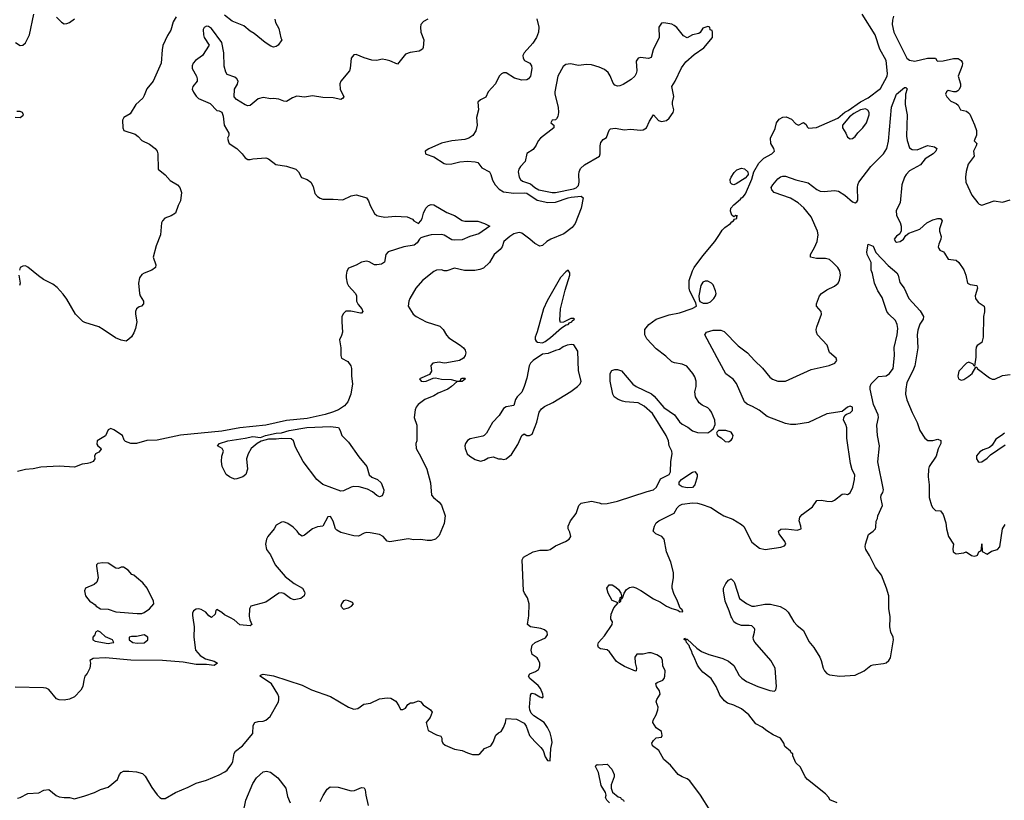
# Model space of a CAD drawing. Header units: inches. Extents: x 1384664 to 1536621, y 460766 to 646467.
# Tile 279 of 488: x 1464586 to 1472203, y 548589 to 554627. Entities that reach past the tile are written whole.
import ezdxf

# ---------------------------------------------------------------- set-up
doc = ezdxf.new("R2010")
doc.units = ezdxf.units.IN
doc.header["$MEASUREMENT"] = 0
for name, color, linetype in [('B4564', 7, 'Continuous'), ('B4565', 7, 'Continuous'), ('B4574', 7, 'Continuous'), ('B4575', 7, 'Continuous')]:
    doc.layers.add(name, color=color, linetype=linetype)

msp = doc.modelspace()

# ---------------------------------------------------------------- linework, layer by layer
at = {"layer": 'B4564', "color": 5}
for points, elevation in [([(1465925.2, 550000), (1465936.6, 549930), (1465931.8, 549850), (1465946.7, 549750), (1465982.9, 549710), (1466022.2, 549682.2), (1466090, 549664.4), (1466115.2, 549650), (1466090, 549630.6), (1466030, 549639.2), (1465950, 549640.8), (1465850, 549657.4), (1465690, 549671), (1465446.5, 549673.5), (1465250, 549690.7), (1465154.8, 549685.2), (1465128.7, 549670), (1465133.7, 549650), (1465128.2, 549610), (1465108.8, 549571.2), (1465090, 549549), (1465080.9, 549519.1), (1465074.7, 549470), (1465059, 549441), (1465008.5, 549390), (1464970, 549372.5), (1464930, 549363.1), (1464890, 549365.6), (1464870, 549374.7), (1464810, 549446.6), (1464790, 549456.9), (1464770, 549459.7), (1464550, 549463.6)], 760), ([(1464570, 548606.8), (1464590, 548610.7), (1464650, 548642), (1464734.2, 548645.8), (1464773.6, 548666.4), (1464810, 548673.4), (1464867, 548627), (1464890, 548617.1), (1464930, 548610.4), (1464970.5, 548610.5), (1465010, 548601), (1465090, 548623.1), (1465163.7, 548650), (1465210, 548672.6), (1465270, 548691.4), (1465341.3, 548750), (1465358.4, 548790), (1465370, 548804.9), (1465390, 548813.4), (1465430, 548814.9), (1465490, 548810.5), (1465536.7, 548796.7), (1465556.3, 548776.3), (1465608.1, 548688.1), (1465650, 548631.6), (1465670, 548611.5), (1465684, 548604), (1465710, 548602.4), (1465790, 548650.3), (1465890, 548691.7), (1465950, 548722.3), (1466030, 548745.7), (1466130, 548786), (1466171.9, 548808.1), (1466190, 548823.2), (1466226.8, 548870), (1466235.5, 548890), (1466244, 548950), (1466255.1, 548970), (1466310.6, 549009.4), (1466390, 549104.9), (1466392.7, 549167.3), (1466406, 549190), (1466430, 549199.5), (1466470, 549202), (1466490, 549208.4), (1466523.6, 549236.4), (1466587.3, 549350), (1466591.8, 549370), (1466589.6, 549390), (1466582.9, 549410), (1466535.1, 549490), (1466446, 549550), (1466450, 549556.4), (1466470, 549564.6), (1466550, 549551), (1466770, 549479), (1466842.4, 549442.4), (1466991.6, 549391.6), (1467130, 549310.6), (1467170, 549294), (1467201.2, 549298.8), (1467247.3, 549332.7), (1467298.6, 549341.4), (1467370, 549374.8), (1467430, 549381), (1467458, 549378), (1467494.8, 549354.8), (1467519.8, 549319.8), (1467532.7, 549292.7), (1467550, 549292), (1467570, 549302), (1467588.7, 549331.3), (1467610, 549342), (1467630, 549342), (1467670, 549358), (1467690, 549352), (1467706.8, 549326.8), (1467764.7, 549290), (1467778, 549270), (1467762, 549230), (1467731.3, 549190), (1467746, 549130), (1467810, 549096), (1467844.7, 549084.7), (1467850.9, 549070.9), (1467850.6, 549050), (1467860.5, 549030), (1467876.9, 549016.9), (1467950, 548984), (1468010, 548975.3), (1468050, 548956), (1468090, 548944.4), (1468135.9, 548944.1), (1468148.7, 548950), (1468182, 548990), (1468230, 549010.8), (1468250, 549038), (1468270, 549092), (1468289.1, 549110.9), (1468310, 549122), (1468330, 549151.3), (1468345.2, 549190), (1468350, 549222), (1468430, 549216), (1468490, 549184.7), (1468503, 549163), (1468530.3, 549090), (1468570, 549043.8), (1468618.7, 548998.7), (1468635.2, 548975.2), (1468650, 548926), (1468670, 548898), (1468690, 548894), (1468695.1, 548990), (1468704.8, 549035.2), (1468701, 549070), (1468689.8, 549110), (1468670, 549151.1), (1468642.2, 549190), (1468563, 549243), (1468543.3, 549263.3), (1468532, 549290), (1468529.4, 549309.4), (1468538.9, 549401.1), (1468544.4, 549415.6), (1468550, 549418), (1468570, 549412.8), (1468608.7, 549388.7), (1468630, 549381.3), (1468635.6, 549390), (1468633, 549410), (1468614.2, 549454.2), (1468597.6, 549477.6), (1468532.3, 549530), (1468521.2, 549550), (1468532.5, 549567.5), (1468575.3, 549584.7), (1468598.4, 549601.6), (1468605.2, 549610), (1468609.3, 549630), (1468609.3, 549650), (1468598.3, 549678.3), (1468589.2, 549690), (1468550, 549718), (1468544, 549750), (1468549.9, 549790.1), (1468573.6, 549810), (1468654.1, 549845.9), (1468669.9, 549870), (1468666.6, 549890), (1468647.1, 549907.1), (1468616.7, 549916.7), (1468537, 549930), (1468513.6, 549950), (1468522.6, 550000)], 760), ([(1466362.8, 550000), (1466365.4, 549985.4), (1466382, 549950), (1466370, 549938), (1466290, 549945.2), (1466245.6, 549985.6), (1466217.3, 550000)], 760), ([(1469926.6, 548510), (1469852.6, 548630), (1469770, 548738.7), (1469750, 548755.1), (1469710, 548771.8), (1469680.9, 548790), (1469621.2, 548861.2), (1469570, 548905.2), (1469530, 548974.5), (1469481.2, 549010), (1469477.2, 549030), (1469490, 549050.8), (1469510, 549072), (1469550, 549078), (1469556, 549090), (1469550, 549122), (1469510, 549149), (1469483.7, 549190), (1469486, 549210), (1469509.4, 549250), (1469522.7, 549290), (1469525.2, 549310), (1469509.2, 549350), (1469515.6, 549370), (1469540.3, 549410), (1469536.9, 549436.9), (1469513.6, 549470), (1469507.8, 549492.2), (1469518.6, 549501.4), (1469562.5, 549517.5), (1469572.7, 549530), (1469578, 549550), (1469578.4, 549590), (1469560.9, 549630), (1469559.5, 549670), (1469551.6, 549690), (1469515, 549715), (1469470, 549729.6), (1469450.5, 549729.5), (1469410, 549719.6), (1469360.7, 549719.3), (1469344.5, 549695.5), (1469346.9, 549653.1), (1469357.6, 549610), (1469354.8, 549590), (1469350, 549588.2), (1469264.3, 549624.3), (1469226.2, 549646.2), (1469203.8, 549663.8), (1469150, 549737.4), (1469130, 549753.6), (1469080.1, 549760.1), (1469062.7, 549770), (1469059.5, 549790), (1469064.5, 549810), (1469110, 549862), (1469169.3, 549950), (1469171.2, 549970), (1469159.3, 549990), (1469160.1, 550000)], 740), ([(1470000, 549410.2), (1469972.9, 549470), (1469936.5, 549530), (1469870, 549580.4), (1469845.3, 549610), (1469830, 549635.1), (1469802.5, 549702.5), (1469790, 549718.4), (1469784.1, 549744.1), (1469770, 549767.6), (1469765.4, 549785.4), (1469745.1, 549810), (1469742.7, 549822.7), (1469727, 549833), (1469730, 549842), (1469734.8, 549834.8), (1469750, 549834.4), (1469824.6, 549764.6), (1469859.9, 549739.9), (1469916.3, 549716.3), (1470000, 549693.4)], 720), ([(1469149, 548569), (1469128, 548590), (1469118, 548610), (1469122, 548630), (1469119, 548650), (1469083.3, 548703.3), (1469064.8, 548804.8), (1469040.7, 548850), (1469042, 548858), (1469052.7, 548867.3), (1469064.4, 548864.4), (1469130, 548868), (1469166.7, 548830), (1469186.3, 548790), (1469186.3, 548770), (1469162.2, 548710), (1469161.8, 548681.8), (1469173.3, 548653.3), (1469216.1, 548616.1), (1469234, 548610), (1469240.4, 548600.4), (1469258, 548590), (1469261, 548581)], 740), ([(1466314, 548490), (1466336.4, 548590), (1466390, 548719.1), (1466417.6, 548762.4), (1466470, 548808.2), (1466494.4, 548814.4), (1466527, 548807), (1466583.9, 548763.9), (1466643.9, 548683.9), (1466658.6, 548618.6), (1466679.3, 548570)], 740), ([(1466910, 548578.8), (1466933.1, 548626.9), (1466964.4, 548675.6), (1466986.7, 548693.3), (1467050, 548690.2), (1467150, 548662.8), (1467175, 548665), (1467230, 548687.7), (1467250, 548686), (1467259.1, 548670), (1467263, 548630), (1467282.8, 548550)], 740)]:
    msp.add_lwpolyline(points, dxfattribs=dict(at, elevation=elevation))
at = {"layer": 'B4564', "color": 5, "elevation": 760}
for points in [[(1465190, 549899), (1465171, 549889), (1465166.8, 549870), (1465150.7, 549850), (1465150.6, 549830), (1465170, 549820.9), (1465270, 549803.2), (1465310, 549809.2), (1465313.2, 549810), (1465304, 549830), (1465250, 549852.3), (1465210, 549889)], [(1465550, 549868), (1465490, 549855.3), (1465450, 549855.3), (1465434, 549850), (1465434, 549830), (1465462, 549810), (1465495.5, 549804.5), (1465550, 549806), (1465578, 549830), (1465578, 549850)]]:
    msp.add_lwpolyline(points, close=True, dxfattribs=at)
at = {"layer": 'B4565', "color": 5}
for points, elevation in [([(1464553, 554450), (1464590, 554427), (1464610, 554428.4), (1464630, 554448), (1464662, 554510), (1464694, 554670)], 720), ([(1465796, 554650), (1465774, 554610), (1465754.6, 554545.4), (1465730, 554505.2), (1465693.8, 554426.2), (1465687.2, 554392.8), (1465679.8, 554290), (1465617.8, 554150), (1465568.4, 554091.6), (1465550, 554039.5), (1465539, 554021), (1465484.2, 553970), (1465440.3, 553899.7), (1465391, 553870), (1465381, 553850), (1465384.7, 553790), (1465391, 553770), (1465480.3, 553740.3), (1465503.4, 553723.3), (1465530, 553691.7), (1465590, 553663.7), (1465634.9, 553630), (1465648.5, 553610), (1465654.9, 553590), (1465657.3, 553470), (1465710, 553427.3), (1465750, 553382), (1465806, 553350), (1465824.7, 553330), (1465838, 553290), (1465830, 553226), (1465811.3, 553190), (1465791, 553130), (1465757.3, 553110), (1465708.2, 553091.8), (1465689.5, 553070.5), (1465684.1, 553055.9), (1465676.1, 552963.9), (1465642.5, 552877.5), (1465617.8, 552790), (1465638.5, 552730), (1465635.3, 552710), (1465607.4, 552690), (1465550, 552667.5), (1465530, 552655), (1465512.5, 552630), (1465505.6, 552590), (1465512.1, 552510), (1465517.2, 552490), (1465543.6, 552450), (1465543.6, 552430), (1465528.6, 552411.4), (1465510, 552405), (1465488.6, 552390), (1465482.6, 552370), (1465482.7, 552350), (1465491.4, 552290), (1465480.7, 552239.3), (1465470, 552206), (1465450, 552175.1), (1465430, 552154.5), (1465410, 552140.9), (1465370, 552149), (1465326.8, 552166.8), (1465231.8, 552231.8), (1465197, 552250), (1465090, 552283.5), (1465073.2, 552293.2), (1465018.4, 552350), (1464950, 552465.2), (1464922.7, 552502.7), (1464874.9, 552554.9), (1464842, 552582), (1464770, 552618.4), (1464730, 552645.1), (1464650, 552711.8), (1464630, 552722), (1464610, 552720.9), (1464590, 552709), (1464583.1, 552690)], 720), ([(1464870, 554646), (1464910, 554606.9), (1464930, 554595.6), (1464950, 554597.1), (1464970, 554605.1), (1465010, 554634)], 720), ([(1466560.9, 554630), (1466563.8, 554603.8), (1466590, 554558), (1466605.4, 554485.4), (1466614, 554470), (1466584.7, 554430), (1466570, 554419), (1466550, 554413.2), (1466530, 554421.2), (1466484, 554450), (1466400.4, 554520.4), (1466370, 554538.7), (1466319.2, 554579.2), (1466230, 554615.3), (1466170, 554662.3)], 720), ([(1467742.8, 554630), (1467710, 554614), (1467690.5, 554590), (1467686.7, 554570), (1467690.4, 554530), (1467713, 554470), (1467708.3, 554411.7), (1467701.1, 554398.9), (1467676.7, 554383.3), (1467606.6, 554373.4), (1467570, 554361.2), (1467510, 554284), (1467449.6, 554309.6), (1467417.4, 554317.4), (1467390, 554320.5), (1467347.7, 554312.3), (1467310, 554313.5), (1467251.5, 554331.5), (1467190, 554358), (1467170, 554355.6), (1467150.3, 554329.7), (1467143.8, 554250), (1467136.5, 554230), (1467070.2, 554150), (1467061.6, 554130), (1467065.4, 554090), (1467092.6, 554030), (1467083.9, 554016.1), (1467071, 554010), (1467010, 554023.1), (1466930, 554025.5), (1466850, 554038.9), (1466790, 554027.3), (1466730, 554036), (1466696.7, 554023.3), (1466650, 553994), (1466630, 553995.3), (1466590, 554012.7), (1466550, 554018), (1466530, 554015.1), (1466470, 554025.6), (1466430, 554014.7), (1466370, 553962), (1466350, 553960.9), (1466330, 553969.4), (1466262, 554010), (1466244, 554030), (1466246.6, 554090), (1466271, 554129), (1466275.8, 554150), (1466264.5, 554170), (1466250, 554181.6), (1466190, 554203.7), (1466180.6, 554220.6), (1466167.2, 554267.2), (1466164.4, 554370), (1466149.4, 554450), (1466070, 554558), (1466045.5, 554574.5), (1466030, 554577), (1466012.7, 554567.3), (1466005.3, 554550), (1466007.2, 554510), (1466014, 554490), (1466050.5, 554430), (1466000.3, 554350), (1465946, 554310), (1465926.7, 554290), (1465919.5, 554270), (1465921.1, 554250), (1465954.2, 554190), (1465959.6, 554170), (1465958, 554150), (1465924.9, 554110), (1465921.3, 554090), (1465930, 554066.8), (1465950, 554036), (1465970, 554017.3), (1466058.9, 553978.9), (1466110, 553924.7), (1466130, 553922), (1466150.9, 553910.9), (1466159.8, 553879.8), (1466167.7, 553810), (1466204, 553750), (1466202.8, 553730), (1466194, 553710), (1466201.1, 553681.1), (1466206.8, 553670), (1466266.8, 553630), (1466306, 553590), (1466330, 553558), (1466350, 553546), (1466370, 553544.7), (1466389.3, 553550.7), (1466490, 553557.3), (1466511, 553550), (1466566.7, 553506.7), (1466650, 553493.2), (1466721.6, 553470), (1466742, 553450), (1466766.6, 553406.6), (1466810, 553390.6), (1466837.3, 553370), (1466855.8, 553335.8), (1466870, 553282.8), (1466890, 553258), (1466910, 553245.3), (1466930, 553239.5), (1467010, 553239.5), (1467087, 553233), (1467150, 553264.9), (1467190, 553272.7), (1467254.6, 553254.6), (1467270, 553247.7), (1467285.4, 553225.4), (1467297.8, 553190), (1467330, 553128.4), (1467350, 553112.2), (1467370, 553106), (1467410, 553100.3), (1467490, 553106.9), (1467583.1, 553103.1), (1467623.8, 553083.8), (1467636.3, 553070), (1467670, 553050.8), (1467689.2, 553070), (1467699, 553090), (1467709.3, 553130.7), (1467729.2, 553170), (1467749.2, 553190), (1467770, 553198.4), (1467790, 553195.3), (1467890, 553135.6), (1467950, 553112.6), (1468010, 553073.6), (1468030, 553069.2), (1468130, 553067.2), (1468181.3, 553050), (1468223, 553030), (1468138, 552970), (1468069.4, 552950.6), (1468010, 552925.3), (1467950, 552921.6), (1467930, 552924.8), (1467870, 552960.3), (1467850, 552966), (1467770, 552963.7), (1467720.5, 552950), (1467690, 552938.9), (1467678.5, 552930), (1467659.8, 552900.2), (1467636.4, 552883.6), (1467558.8, 552870), (1467436.3, 552830), (1467418.4, 552810), (1467408.4, 552751.6), (1467384.2, 552735.8), (1467350, 552729.6), (1467330, 552731.6), (1467290, 552754), (1467270, 552758.4), (1467230, 552751.5), (1467190, 552727.3), (1467130, 552704), (1467117.5, 552682.5), (1467110.5, 552650), (1467110.5, 552629.5), (1467119.5, 552590), (1467130, 552568.7), (1467184.9, 552510), (1467191.7, 552490), (1467190.3, 552450), (1467203.9, 552423.9), (1467233.7, 552390), (1467241.6, 552370), (1467230, 552357), (1467223.4, 552356.6), (1467147.9, 552372.1), (1467110, 552372.2), (1467090, 552355.1), (1467079.2, 552330), (1467076.8, 552290), (1467084, 552210), (1467076.5, 552183.5), (1467059.5, 552150), (1467070.6, 552089.4), (1467070.8, 552030), (1467076, 552010), (1467123.8, 551983.8), (1467148, 551950), (1467153.4, 551930), (1467152.9, 551870), (1467159.5, 551810), (1467148.1, 551730), (1467125.3, 551670), (1467099.4, 551640.6), (1467051.3, 551610), (1467006.2, 551590), (1466950, 551573.3), (1466810, 551542.6), (1466650, 551525.6), (1466490, 551491.9), (1466290, 551469.5), (1466150, 551443.7), (1465830, 551413.6), (1465650, 551374.5), (1465570, 551372.8), (1465490, 551349.7), (1465446, 551350), (1465404.7, 551364.7), (1465395.3, 551375.3), (1465382, 551410), (1465314.8, 551454.8), (1465290, 551464), (1465270, 551455.3), (1465250, 551409), (1465186, 551370), (1465183.4, 551343.4), (1465191, 551330), (1465213.7, 551313.7), (1465214.9, 551305.1), (1465198, 551282), (1465172, 551270), (1465164.7, 551250), (1465166, 551230), (1465154.8, 551210), (1465130, 551199.7), (1465110, 551193), (1465070, 551188.9), (1465010, 551166.4), (1464890, 551174), (1464750, 551164.6), (1464690, 551153), (1464630, 551148.4), (1464570, 551133.4)], 740), ([(1468586.5, 554633.5), (1468601.3, 554570), (1468600.1, 554530), (1468583.7, 554490), (1468554.5, 554445.5), (1468489.2, 554370), (1468479.6, 554350), (1468480.3, 554330), (1468490.2, 554310.2), (1468531.7, 554291.7), (1468545.3, 554270), (1468547, 554250), (1468538.3, 554190), (1468523.1, 554170), (1468510, 554162.4), (1468470, 554158), (1468413.3, 554173.3), (1468350, 554215.1), (1468330, 554216.2), (1468312.3, 554207.7), (1468296.3, 554190), (1468266, 554130), (1468210.5, 554070), (1468191.7, 554028.3), (1468150, 554006.6), (1468130.7, 553990), (1468134.9, 553930), (1468120.4, 553870), (1468126, 553810), (1468113.5, 553766.5), (1468092.7, 553730), (1468060.7, 553710), (1468030, 553701.2), (1467929.2, 553690.8), (1467848.7, 553671.3), (1467750, 553627), (1467724, 553610), (1467724.9, 553590), (1467730, 553585.5), (1467790, 553567), (1467870, 553515.5), (1467888.9, 553508.9), (1467930, 553512.9), (1467990, 553528), (1468050, 553532.3), (1468110, 553528.2), (1468130, 553521.3), (1468162, 553482), (1468219.5, 553450), (1468230.3, 553430), (1468244.4, 553384.4), (1468263.1, 553350), (1468294.7, 553314.7), (1468330, 553295.8), (1468410, 553285.9), (1468490, 553287.9), (1468510, 553284.2), (1468590, 553231.4), (1468672.7, 553212.7), (1468730, 553215.9), (1468829.8, 553250), (1468853.4, 553253.4), (1468930, 553262.6), (1468944.9, 553250), (1468930.4, 553170), (1468884.2, 553050), (1468860.2, 553019.8), (1468795.8, 552970), (1468694.8, 552930), (1468662.8, 552910), (1468630, 552881.2), (1468610, 552876), (1468570, 552895.1), (1468533.6, 552930), (1468470, 552976), (1468450, 552981.4), (1468410, 552970.5), (1468377.8, 552950), (1468331.8, 552910), (1468317.4, 552870), (1468303.1, 552850), (1468257.8, 552810), (1468220.9, 552750), (1468173.8, 552706.2), (1468146.5, 552693.5), (1468107.2, 552687.2), (1468027.2, 552687.2), (1467950, 552705.1), (1467890, 552685.1), (1467870, 552685.1), (1467848.5, 552691.5), (1467810, 552689.6), (1467790, 552679.5), (1467702.4, 552610), (1467650.4, 552550), (1467603.1, 552470), (1467595.3, 552450), (1467592.4, 552410), (1467630.4, 552350), (1467652.7, 552330), (1467730, 552289.1), (1467836.1, 552256.1), (1467862.6, 552230), (1467887, 552187), (1467905.3, 552165.3), (1467994.4, 552110), (1468018.4, 552090), (1468032.4, 552070), (1468037.6, 552050), (1468032.2, 552030), (1468019.3, 552010), (1467988.9, 551991.1), (1467890, 551971.5), (1467869.7, 551969.7), (1467830, 551976.9), (1467782, 551970), (1467767.7, 551952.3), (1467770.5, 551909.5), (1467756.8, 551883.2), (1467678, 551850), (1467691.1, 551831.1), (1467710, 551828.2), (1467730, 551831), (1467785.6, 551854.4), (1467803.7, 551856.3), (1467850, 551846.7), (1467924.4, 551844.4), (1467970, 551830.8), (1467988.9, 551831.1), (1467999, 551841), (1467999, 551850), (1468010, 551853.7), (1468030, 551854.8), (1468036, 551850), (1468010, 551829.4), (1467970, 551829), (1467927.3, 551790), (1467897.3, 551770), (1467822.7, 551737.3), (1467790, 551717.2), (1467720.5, 551690), (1467667.7, 551650), (1467652.4, 551630), (1467646, 551610), (1467638.7, 551550), (1467658.7, 551490), (1467659.5, 551470), (1467657.1, 551370), (1467650.5, 551349.5), (1467652.7, 551310), (1467690, 551246.8), (1467734.4, 551150), (1467764.2, 551044.2), (1467772.9, 550950), (1467786, 550930), (1467830, 550896), (1467850, 550872.2), (1467877.3, 550790), (1467870.1, 550729.9), (1467830, 550638.4), (1467801.6, 550610), (1467770, 550598.3), (1467738, 550598), (1467690, 550607.6), (1467635.9, 550604.1), (1467590, 550611.9), (1467450, 550587.6), (1467430, 550593.2), (1467397.2, 550630), (1467370, 550646), (1467298.4, 550658.4), (1467270, 550659.5), (1467250, 550654.5), (1467206.7, 550633.3), (1467170, 550634), (1467070, 550660.5), (1467039.4, 550679.4), (1467029.4, 550690), (1467010, 550748.7), (1466990, 550784), (1466970, 550782), (1466930.6, 550709.4), (1466890, 550705.2), (1466850.5, 550689.5), (1466790, 550640.9), (1466770, 550633.2), (1466750, 550645.2), (1466731.5, 550671.5), (1466700.8, 550700.8), (1466659.3, 550730), (1466630, 550742.9), (1466610, 550740.7), (1466570, 550717.2), (1466553.4, 550690), (1466504.4, 550630), (1466494.9, 550610), (1466488.2, 550570), (1466496.3, 550530), (1466526.9, 550486.9), (1466563.1, 550410), (1466640.4, 550320.4), (1466710, 550264.9), (1466773.4, 550230), (1466790, 550202), (1466792.7, 550190), (1466787.7, 550170), (1466761, 550150), (1466710, 550140.5), (1466680.9, 550150), (1466630, 550189.6), (1466610, 550195.1), (1466590, 550191.5), (1466490, 550120.5), (1466374, 550090), (1466364.7, 550070), (1466361, 550010), (1466362.8, 550000)], 760), ([(1464550, 553874), (1464590, 553871.3), (1464610, 553884.7), (1464615.3, 553890), (1464608, 553910), (1464590, 553917.2), (1464563.6, 553916.4)], 720), ([(1468522.6, 550000), (1468525.3, 550014.7), (1468526.3, 550110), (1468514.8, 550154.8), (1468491.5, 550190), (1468484.2, 550210), (1468474.5, 550450), (1468483.7, 550470), (1468559.5, 550510), (1468610, 550524.9), (1468670, 550523.7), (1468689.8, 550530.2), (1468730, 550558.4), (1468809, 550590), (1468837.2, 550610), (1468849.2, 550630), (1468842, 550662), (1468829, 550690), (1468829, 550710), (1468846, 550750), (1468891.5, 550808.5), (1468912.3, 550870), (1468930, 550887.7), (1469010, 550902), (1469070, 550890.8), (1469090, 550881), (1469130, 550883.8), (1469210, 550902.4), (1469441.4, 550978.6), (1469490, 550989.2), (1469513.3, 551010), (1469544.3, 551075.7), (1469609.7, 551110), (1469621.2, 551130), (1469623.7, 551210), (1469634.7, 551270), (1469630.5, 551290.5), (1469609.7, 551330), (1469604.4, 551370), (1469587.4, 551410), (1469480.5, 551580.5), (1469417.1, 551637.1), (1469370, 551662.4), (1469270, 551671.6), (1469250, 551677.3), (1469215.6, 551690), (1469184.4, 551710), (1469174, 551730), (1469155.1, 551830), (1469155.1, 551890), (1469166.6, 551913.4), (1469190, 551921.6), (1469210, 551922.4), (1469240.5, 551910), (1469328.7, 551808.7), (1469355.5, 551790), (1469474, 551734), (1469495.4, 551715.4), (1469570, 551626.3), (1469651.5, 551571.5), (1469690, 551515.5), (1469710, 551499.3), (1469756.1, 551476.1), (1469790, 551448), (1469830, 551434.8), (1469909.1, 551430.9), (1469934, 551446), (1469954.6, 551465.4), (1469965.2, 551494.8), (1469963.7, 551530), (1469937.6, 551590), (1469925.1, 551610), (1469910, 551623.6), (1469866.3, 551646.3), (1469843.9, 551663.9), (1469813.7, 551710), (1469808.3, 551748.3), (1469818.7, 551790), (1469819.8, 551830), (1469810, 551863.7), (1469793.7, 551890), (1469746.5, 551946.5), (1469710, 551962.4), (1469652.9, 551972.9), (1469630, 551981.6), (1469584, 552024), (1469510, 552081.6), (1469437.7, 552157.7), (1469422, 552190), (1469423.1, 552230), (1469453.1, 552270), (1469510, 552311), (1469610, 552342.8), (1469690, 552358.3), (1469788.3, 552391.7), (1469822, 552410), (1469816.5, 552436.5), (1469770, 552526), (1469764, 552550), (1469765.5, 552610), (1469790, 552683.8), (1469804.1, 552710), (1469870, 552799.7), (1469964.4, 552910), (1470000, 552965.3)], 760), ([(1464580.3, 552650), (1464590.2, 552590), (1464584.9, 552570)], 720), ([(1470000, 551977.3), (1469886, 552190), (1469899.3, 552210), (1469950, 552225.3), (1470000, 552225)], 740), ([(1470000, 551448.5), (1469991.6, 551448.4), (1469981, 551439), (1469978, 551430), (1469984.7, 551410), (1470000, 551401.2)], 760), ([(1469160.1, 550000), (1469162.6, 550030), (1469182, 550078), (1469215.3, 550115.3), (1469170, 550135.8), (1469138.4, 550190), (1469129, 550231), (1469145.4, 550254.6), (1469170, 550255.8), (1469198.4, 550238.4), (1469218.4, 550218.4), (1469236, 550190), (1469241, 550170), (1469239.8, 550160.2), (1469230, 550155.3), (1469226.2, 550133.8), (1469221, 550130), (1469222.8, 550122.8), (1469230, 550122.8), (1469236, 550130), (1469236.4, 550143.6), (1469246, 550150), (1469242, 550158), (1469250, 550152), (1469261.2, 550190), (1469280.4, 550219.6), (1469304.5, 550235.5), (1469330, 550239.8), (1469353, 550233), (1469392.4, 550212.4), (1469490, 550148.2), (1469542.3, 550122.3), (1469590, 550090.4), (1469630, 550072.7), (1469678.5, 550058.5), (1469690, 550048.2), (1469714, 550046), (1469717.2, 550050), (1469710, 550062), (1469694.5, 550074.5), (1469676, 550130), (1469647.5, 550187.5), (1469634.7, 550230), (1469632.8, 550250), (1469644.4, 550310), (1469642.9, 550350), (1469624, 550430), (1469590.8, 550510), (1469571.2, 550610), (1469553.6, 550630), (1469506.6, 550650), (1469487.2, 550670), (1469495.8, 550710), (1469510, 550734), (1469531.6, 550750), (1469649.6, 550810), (1469672.8, 550850), (1469691, 550869), (1469710, 550879.1), (1469790.1, 550890.1), (1469830, 550887.2), (1469858.8, 550878.8), (1469933, 550853), (1470000, 550811.1)], 740), ([(1466217.3, 550000), (1466170, 550024), (1466150, 550042), (1466110, 550066), (1466103.6, 550056.4), (1466098, 550030), (1466070, 550002), (1466050, 550015.3), (1466025.1, 550045.1), (1465990, 550064.5), (1465970, 550069.6), (1465950, 550067.3), (1465930, 550054.5), (1465923, 550037), (1465922.4, 550017.6), (1465925.2, 550000)], 760)]:
    msp.add_lwpolyline(points, dxfattribs=dict(at, elevation=elevation))
for points, elevation in [([(1469570, 554602.7), (1469550, 554599), (1469530.8, 554570), (1469534, 554490), (1469487.1, 554392.9), (1469470, 554334), (1469450, 554327), (1469390, 554333.2), (1469370, 554328), (1469355.3, 554304.7), (1469361.5, 554230), (1469356.5, 554210), (1469344, 554190), (1469316.3, 554163.7), (1469255, 554125), (1469230, 554115.8), (1469210, 554113.1), (1469190, 554119.7), (1469176.9, 554136.9), (1469153.6, 554193.6), (1469138.5, 554218.5), (1469110, 554242), (1469070, 554260.4), (1469010, 554278.3), (1468970, 554279.7), (1468910, 554273.6), (1468846, 554286), (1468810, 554280.4), (1468790, 554265.1), (1468748.4, 554190), (1468725.2, 554070), (1468725.8, 554050), (1468750.9, 553950), (1468755.5, 553910), (1468750, 553877.2), (1468739.9, 553860.1), (1468730, 553852), (1468706, 553850), (1468696, 553830), (1468718, 553810), (1468717.3, 553790), (1468614.4, 553710), (1468598, 553690), (1468582.8, 553657.2), (1468558, 553622), (1468510, 553592.7), (1468495.8, 553530), (1468460.7, 553490), (1468448.5, 553470), (1468443.5, 553450), (1468449.3, 553410), (1468461.1, 553390), (1468477.1, 553377.1), (1468537.9, 553357.9), (1468570, 553328.8), (1468601.6, 553310), (1468704.7, 553290), (1468730, 553289), (1468870, 553319.6), (1468890, 553326.2), (1468910, 553345.1), (1468915, 553370), (1468910.8, 553430), (1468913.7, 553450), (1468924.6, 553475.4), (1468956.5, 553503.5), (1469070.9, 553570), (1469076.1, 553590), (1469076.8, 553650), (1469082.4, 553677.6), (1469100.1, 553699.9), (1469124.5, 553715.5), (1469146.6, 553773.4), (1469156.5, 553783.5), (1469192.3, 553787.7), (1469264.1, 553775.9), (1469310, 553778.8), (1469391.1, 553771.1), (1469410, 553774.8), (1469436, 553790), (1469458.6, 553841.4), (1469490, 553892), (1469527.9, 553847.9), (1469550, 553838.8), (1469590, 553848), (1469610, 553866), (1469641.2, 553910), (1469646, 553930), (1469636, 553970), (1469636, 553990), (1469646.3, 554033.7), (1469630, 554111), (1469656, 554150), (1469706, 554254), (1469738.4, 554301.6), (1469803.1, 554356.9), (1469879.3, 554410), (1469946, 554490), (1469946, 554530), (1469942, 554542), (1469928.4, 554548.4), (1469926, 554570), (1469910, 554574), (1469870, 554562), (1469850, 554528), (1469838.8, 554521.2), (1469790, 554509.3), (1469750, 554487.3), (1469722.7, 554502.7), (1469670, 554566), (1469650, 554582.7), (1469630, 554592.7)], 780), ([(1468830, 552689.3), (1468810, 552676.3), (1468770, 552631.7), (1468666.7, 552453.3), (1468637.7, 552390), (1468590, 552212.8), (1468574.6, 552170), (1468573.6, 552153.6), (1468580.6, 552140.6), (1468591.8, 552131.8), (1468630, 552127.8), (1468650, 552137.1), (1468692.2, 552167.8), (1468776.8, 552243.2), (1468813.4, 552266.6), (1468829.2, 552270), (1468838.3, 552281.7), (1468858.4, 552290), (1468861.3, 552298.7), (1468877.2, 552310), (1468870, 552315.1), (1468850, 552316.2), (1468792.8, 552287.2), (1468770, 552284.5), (1468763.6, 552303.6), (1468770, 552390.5), (1468806.5, 552533.5), (1468842.6, 552650), (1468842.9, 552670)], 780), ([(1469910, 552605.2), (1469890, 552605.2), (1469870, 552597.2), (1469856.3, 552570), (1469839.1, 552490), (1469842, 552462), (1469846.8, 552446.8), (1469873.4, 552433.4), (1469906.8, 552433.2), (1469930, 552444), (1469957.2, 552470), (1469969.3, 552490), (1469973.2, 552510), (1469969.3, 552530), (1469950, 552575.3), (1469939, 552590)], 760), ([(1468855.4, 552115.4), (1468820.7, 552110), (1468790, 552096.7), (1468763.1, 552076.9), (1468730, 552068.8), (1468675.4, 552044.6), (1468630, 552040.1), (1468559, 551990), (1468538.9, 551970), (1468528, 551950), (1468510, 551854.5), (1468490, 551789.5), (1468470, 551747), (1468433.4, 551710), (1468420.5, 551690), (1468410, 551642), (1468350, 551632.7), (1468330, 551619.3), (1468295.4, 551564.6), (1468244, 551510), (1468196.3, 551430), (1468178.8, 551410), (1468170, 551404.5), (1468070, 551386), (1468050, 551373.2), (1468034.8, 551350), (1468030.6, 551330), (1468033, 551310), (1468048, 551270), (1468067.3, 551250), (1468110, 551226), (1468150, 551213.4), (1468179.5, 551220.5), (1468210, 551238), (1468250, 551244.7), (1468290, 551231.3), (1468310, 551231.3), (1468330, 551224.7), (1468350, 551231.3), (1468390, 551262.8), (1468440.1, 551339.9), (1468470, 551410.8), (1468490, 551424.7), (1468510, 551410.8), (1468530, 551410.8), (1468550, 551421), (1468587.1, 551512.9), (1468604.5, 551590), (1468623.5, 551616.5), (1468645.1, 551634.9), (1468710, 551666), (1468849, 551750), (1468902.6, 551790), (1468920.7, 551810), (1468930.7, 551830.7), (1468909.6, 551910.4), (1468903.3, 552063.3), (1468872, 552112)], 780), ([(1467370, 550937), (1467350, 550945.7), (1467315.3, 550975.3), (1467276.4, 550996.4), (1467212.7, 551012.7), (1467170, 551015.4), (1467150, 551011.4), (1467090, 550983.7), (1467070, 550980.7), (1466930, 551030.9), (1466885.1, 551070), (1466777.8, 551210), (1466720.2, 551320.2), (1466703.9, 551370), (1466685.6, 551385.6), (1466610, 551388.5), (1466570, 551382.5), (1466510, 551381.8), (1466452.8, 551367.2), (1466423, 551350), (1466377.6, 551310), (1466354, 551270), (1466341.6, 551230), (1466347.7, 551150), (1466336, 551110), (1466312, 551090), (1466265.4, 551074.6), (1466250, 551074), (1466230, 551080.9), (1466209.2, 551090), (1466183.7, 551110), (1466152.7, 551170), (1466146.6, 551210), (1466149.4, 551250), (1466162.7, 551290), (1466152.7, 551310), (1466117.2, 551330), (1466132, 551350), (1466197.2, 551370), (1466330, 551388.8), (1466390, 551402.6), (1466450, 551396.2), (1466486.6, 551410), (1466569.4, 551430), (1466610, 551432.6), (1466671.5, 551450), (1466806.9, 551473.1), (1466990, 551479.8), (1467052.2, 551472.2), (1467066.4, 551450), (1467078, 551410), (1467130, 551358), (1467210, 551244.9), (1467270.3, 551170.3), (1467290, 551107.3), (1467310, 551088), (1467354.8, 551070), (1467383.4, 551043.4), (1467402.8, 550990), (1467400.7, 550970), (1467390, 550945.2)], 740), ([(1469750, 551006.5), (1469710, 551014.7), (1469688.8, 551030), (1469686.8, 551050), (1469707.2, 551070), (1469770, 551114.8), (1469790, 551126.8), (1469810, 551131.6), (1469826, 551110), (1469827.2, 551090), (1469810.2, 551029.8), (1469790, 551007.8)], 740), ([(1465230, 550427), (1465190, 550420.9), (1465180.5, 550410), (1465179.9, 550400.1), (1465193, 550310), (1465183.4, 550276.6), (1465161.3, 550258.7), (1465094.8, 550230), (1465088, 550210), (1465094.8, 550170), (1465130, 550124.7), (1465142, 550122), (1465170, 550102), (1465178, 550090), (1465210, 550071), (1465270, 550067.7), (1465330, 550046.4), (1465494.6, 550034.6), (1465530, 550034.9), (1465550, 550040.5), (1465589.4, 550070), (1465624, 550110), (1465622, 550130), (1465573.2, 550230), (1465537.2, 550270), (1465490, 550313.6), (1465470, 550329.2), (1465454.5, 550334.5), (1465424, 550370), (1465390, 550392.3), (1465370, 550393.2), (1465350, 550382), (1465330, 550384), (1465270, 550422)], 760), ([(1467110, 550137.2), (1467090, 550133.2), (1467074.8, 550110), (1467070.7, 550090), (1467090, 550068.7), (1467130, 550077.1), (1467152.7, 550090), (1467168.7, 550110), (1467159.3, 550119.3), (1467130, 550132.7)], 780)]:
    msp.add_lwpolyline(points, close=True, dxfattribs=dict(at, elevation=elevation))
at = {"layer": 'B4574', "color": 5, "elevation": 720}
for points in [[(1470000, 549693.4), (1470026.3, 549686.3), (1470070, 549666), (1470110, 549631.8), (1470153.2, 549553.2), (1470173.5, 549533.5), (1470209.3, 549509.3), (1470297.3, 549470), (1470390, 549437.6), (1470425.6, 549434.4), (1470436.6, 549443.4), (1470440.7, 549470), (1470430.9, 549610), (1470397.2, 549670), (1470272.7, 549812.7), (1470264, 549830), (1470261, 549850), (1470271.8, 549890), (1470273.6, 549910), (1470270, 549918.4), (1470250, 549938.2), (1470230, 549942), (1470170, 549941.1), (1470130, 549955.6), (1470109.7, 549970), (1470094.7, 550000)], [(1470557.3, 550000), (1470576, 549970), (1470600.6, 549940.6), (1470650, 549903), (1470690, 549818), (1470730, 549770.4), (1470775.4, 549695.4), (1470786.7, 549670), (1470802.2, 549610), (1470811.7, 549590), (1470830.4, 549570), (1470850, 549560.7), (1470931.1, 549548.9), (1471050, 549558), (1471118, 549590), (1471170, 549631), (1471190, 549637.3), (1471270, 549646), (1471290, 549653.4), (1471309.3, 549670), (1471322, 549690), (1471346, 549830), (1471343.6, 549850), (1471325.1, 549890), (1471318.7, 549930), (1471321.2, 550000)], [(1470910, 548569.3), (1470852.6, 548592.6), (1470844.7, 548610), (1470820.5, 548640.5), (1470679.7, 548750), (1470663, 548770), (1470625.6, 548845.6), (1470590, 548878), (1470568, 548932), (1470568, 548948), (1470555.3, 548955.3), (1470548.7, 548970), (1470506.6, 549006.6), (1470497.2, 549030), (1470471.1, 549070), (1470416.1, 549096.1), (1470366.2, 549126.2), (1470330, 549155.2), (1470281.7, 549181.7), (1470226.1, 549250), (1470170, 549297.7), (1470110, 549325.4), (1470061.3, 549341.3), (1470037.5, 549357.5), (1470003.2, 549403.2), (1470000, 549410.2)]]:
    msp.add_lwpolyline(points, dxfattribs=at)
at = {"layer": 'B4575', "color": 5}
for points, elevation in [([(1470000, 552965.3), (1470021.4, 552998.6), (1470041.3, 553018.7), (1470085.2, 553050), (1470095.6, 553064.4), (1470108.7, 553070), (1470117.2, 553082.8), (1470134.5, 553090), (1470134, 553106), (1470138, 553110), (1470127.1, 553112.9), (1470110, 553102), (1470094.6, 553114.6), (1470085.6, 553145.6), (1470088.4, 553170), (1470110, 553195.8), (1470161.7, 553238.3), (1470169, 553250), (1470182.4, 553257.6), (1470201.4, 553278.6), (1470250, 553393), (1470265.1, 553450), (1470303.2, 553516.8), (1470343.5, 553556.5), (1470405.2, 553590), (1470425.2, 553610), (1470420.7, 553630), (1470398, 553670), (1470395.8, 553710), (1470430, 553784.4), (1470442.2, 553830), (1470462.2, 553857.8), (1470490, 553872.9), (1470514.7, 553874.7), (1470556.4, 553856.4), (1470590, 553820.2), (1470610, 553811.7), (1470650, 553831.2), (1470670, 553815.5), (1470677.6, 553797.6), (1470688.9, 553788.9), (1470750, 553792.8), (1470915.5, 553864.5), (1470970, 553910.2), (1470995.9, 553924.1), (1471090, 553992.3), (1471150, 554021.7), (1471246.3, 554093.7), (1471296.1, 554190), (1471299, 554210), (1471290.5, 554310), (1471239.7, 554399.7), (1471203.7, 554510), (1471103.7, 554670)], 760), ([(1471347.3, 554652.7), (1471337.6, 554622.4), (1471335, 554590), (1471348.9, 554530), (1471450, 554329.1), (1471470, 554313.6), (1471510, 554307), (1471608.9, 554328.9), (1471672, 554330), (1471681, 554310), (1471686.7, 554306.7), (1471730, 554309.4), (1471810, 554326), (1471847.7, 554327.7), (1471870, 554311), (1471877.6, 554297.6), (1471880.5, 554290), (1471876.4, 554270), (1471846, 554190), (1471864, 554130), (1471864, 554110), (1471853.2, 554086.8), (1471844, 554076), (1471830, 554069.2), (1471810, 554069.2), (1471770, 554079.3), (1471756, 554070), (1471747.7, 554050), (1471758.8, 554030), (1471790, 553997.3), (1471830, 553979.1), (1471846.4, 553966.4), (1471864.9, 553930), (1471910, 553919.4), (1471927.2, 553907.2), (1471936.3, 553896.3), (1471973.7, 553813.7), (1471988.8, 553770), (1471987.6, 553732.4), (1471970.6, 553690), (1471990.7, 553670), (1471986.8, 553650), (1471966, 553610), (1471970.7, 553570), (1471924.4, 553510), (1471907.9, 553452.1), (1471903.1, 553410), (1471905.7, 553370), (1471953.4, 553270), (1471997.6, 553210), (1472010, 553198.7), (1472030, 553192.9), (1472124.9, 553224.9), (1472190, 553216.5), (1472250, 553232.2)], 760), ([(1470000, 552225), (1470010, 552224.9), (1470035.1, 552215.1), (1470144.9, 552104.9), (1470215.6, 552050), (1470270, 551990.3), (1470331.9, 551931.9), (1470390, 551862.3), (1470410, 551845.8), (1470450, 551830.2), (1470510, 551830.3), (1470710, 551922), (1470847.7, 551952.3), (1470892.3, 551970), (1470906.6, 551990), (1470903.7, 552010), (1470851.4, 552051.4), (1470833, 552110), (1470757.6, 552190), (1470749.5, 552210), (1470747.3, 552230), (1470751.8, 552250), (1470789.4, 552350), (1470786.6, 552370), (1470749.2, 552410), (1470749.3, 552429.3), (1470773.6, 552490), (1470789.6, 552510), (1470830, 552537), (1470890, 552566.7), (1470916.9, 552590), (1470928.6, 552611.4), (1470936.9, 552650), (1470930, 552685.2), (1470914.3, 552710), (1470877.4, 552750), (1470850, 552770.9), (1470820.9, 552780.9), (1470750, 552780.2), (1470704, 552790), (1470704.3, 552810), (1470735.6, 552864.4), (1470754.9, 552910), (1470763.1, 552963.1), (1470758.5, 552990), (1470710, 553103.2), (1470651.7, 553171.7), (1470609.2, 553210), (1470550, 553246.6), (1470424, 553290), (1470403.9, 553310), (1470399.8, 553330), (1470411.3, 553350), (1470450, 553395.6), (1470470.7, 553410.7), (1470490, 553417.3), (1470510, 553417.4), (1470589.3, 553389.3), (1470685.8, 553365.8), (1470753.1, 553313.1), (1470779.6, 553299.6), (1470810, 553296.9), (1470890, 553306.3), (1470919.7, 553299.7), (1470970.2, 553270.2), (1471030, 553217.1), (1471050, 553210.6), (1471062.5, 553217.5), (1471070.9, 553230), (1471068.2, 553330), (1471069.7, 553350), (1471077.7, 553370), (1471172, 553490), (1471269, 553590), (1471293.5, 553630), (1471307.8, 553687.8), (1471331.9, 553950), (1471368.2, 554050), (1471430, 554103), (1471442.5, 554102.5), (1471451.9, 554091.9), (1471439.8, 554050), (1471435.9, 553970), (1471450.7, 553890), (1471446.2, 553726.2), (1471451.8, 553691.8), (1471470, 553636.4), (1471490, 553622.4), (1471530, 553621), (1471610, 553652.6), (1471663.1, 553643.1), (1471682, 553630), (1471673.4, 553610), (1471651.8, 553590), (1471591.3, 553550), (1471556.2, 553503.8), (1471470, 553456.8), (1471443.2, 553430), (1471430, 553409.5), (1471410.3, 553350), (1471397.8, 553210), (1471366.9, 553150), (1471370, 553111), (1471398.3, 553058.3), (1471406.7, 553030), (1471406.6, 552993.4), (1471394.8, 552970), (1471370, 552953.3), (1471350.4, 552930), (1471360.5, 552910), (1471370, 552906), (1471397, 552910), (1471424.5, 552930), (1471442, 552958), (1471463.7, 552976.3), (1471550, 553007.2), (1471605.3, 553054.7), (1471650, 553079.7), (1471690, 553090.2), (1471708.5, 553088.5), (1471723.8, 553070), (1471701.5, 553010), (1471701.7, 552990), (1471714.3, 552950), (1471711.5, 552930), (1471695.6, 552890), (1471692, 552870), (1471696.5, 552856.5), (1471705.1, 552845.1), (1471731.8, 552831.8), (1471741.7, 552821.7), (1471770, 552774.8), (1471830, 552766.8), (1471851, 552750), (1471890, 552692), (1471904.9, 552650), (1471918, 552590), (1471939.1, 552579.1), (1471991, 552570), (1471995.5, 552550), (1471977.6, 552490), (1471979.3, 552470), (1472002.3, 552442.3), (1472046.8, 552410), (1472050, 552394), (1472050, 552366), (1472042, 552330), (1472041, 552170), (1472030.7, 552129.3), (1471993, 552107), (1471986, 552094), (1471982, 552070), (1471984.4, 552015.6), (1471974, 551946), (1471970, 551946), (1471962, 551962), (1471930, 551977.2), (1471910, 551969.3), (1471850.6, 551909.4), (1471842.8, 551870), (1471848, 551848), (1471870, 551839.1), (1471890, 551844.4), (1471930, 551870.4), (1471955.6, 551890), (1471982, 551938), (1471990, 551938), (1471994, 551930), (1472090, 551857.8), (1472110, 551847.6), (1472130, 551845.2), (1472190, 551874), (1472250, 551883)], 740), ([(1471321.2, 550000), (1471321.6, 550010), (1471309.6, 550070), (1471309.6, 550170), (1471292.8, 550230), (1471252.3, 550330), (1471207.3, 550390), (1471161.6, 550481.6), (1471131.6, 550530), (1471127, 550550), (1471129.6, 550570.4), (1471154, 550646), (1471190, 550670.8), (1471206, 550690), (1471210, 550702), (1471212.7, 550747.3), (1471222, 550770), (1471224, 550790), (1471260.7, 550870), (1471247.6, 550930), (1471249.6, 550950), (1471263.7, 550970), (1471269.6, 550990.4), (1471225.8, 551205.8), (1471236.9, 551330), (1471221.2, 551410), (1471216.6, 551490), (1471230.7, 551550.7), (1471227.2, 551570), (1471191, 551650), (1471164.9, 551770), (1471164.9, 551790), (1471172.9, 551810), (1471230, 551866.5), (1471290, 551873), (1471314.4, 551890), (1471342.9, 551930), (1471355, 552030), (1471351, 552091), (1471375, 552190), (1471378.5, 552238.5), (1471375, 552270), (1471361.1, 552301.1), (1471309.3, 552349.3), (1471294.7, 552370), (1471258.6, 552478.6), (1471226.2, 552530), (1471198.3, 552590), (1471183.2, 552663.2), (1471173.2, 552690), (1471174.5, 552750), (1471141.2, 552810), (1471139.5, 552830), (1471150, 552890.8), (1471190, 552874), (1471210, 552827.3), (1471304.8, 552724.8), (1471370.7, 552670), (1471382.4, 552650), (1471395.1, 552595.1), (1471428.2, 552550), (1471465.7, 552470), (1471553.7, 552373.7), (1471577, 552330), (1471575.3, 552310), (1471548.6, 552271.4), (1471533.9, 552226.1), (1471529.5, 552190), (1471533.6, 552090), (1471510.1, 551950), (1471495.6, 551910), (1471450, 551821.7), (1471440.8, 551770), (1471439.6, 551730), (1471450, 551686), (1471489.6, 551589.6), (1471528.9, 551510), (1471550.4, 551450), (1471588.2, 551390), (1471612.2, 551372.2), (1471650, 551372), (1471690, 551381.3), (1471713.3, 551373.3), (1471713.6, 551350), (1471692.8, 551307.2), (1471675.2, 551250), (1471623.2, 551170), (1471618, 551150), (1471614.7, 551090), (1471622.3, 551030), (1471623.1, 550930), (1471639.5, 550870), (1471650, 550850.7), (1471670, 550830.7), (1471710, 550826.8), (1471730, 550798.8), (1471750, 550736), (1471755, 550690), (1471771.3, 550630), (1471811.3, 550570), (1471805.8, 550534.2), (1471808.9, 550510), (1471830, 550496), (1471890, 550502), (1471908.9, 550511.1), (1471950, 550482), (1471970, 550478), (1471990, 550482), (1471995.3, 550484.7), (1472006, 550510), (1472022, 550518), (1472028, 550532), (1472030, 550574), (1472032.7, 550512.7), (1472070, 550492), (1472105.1, 550514.9), (1472150, 550529.1), (1472170, 550550.8), (1472189.8, 550690), (1472210, 550722)], 720), ([(1470000, 550811.1), (1470033.7, 550790), (1470102.4, 550762.4), (1470170, 550723.1), (1470187.5, 550707.5), (1470250, 550585.5), (1470310, 550540.5), (1470352.3, 550527.7), (1470473.8, 550546.2), (1470502, 550558), (1470512.7, 550570), (1470506.6, 550590), (1470461.2, 550650), (1470455.3, 550670), (1470474, 550686), (1470512.1, 550687.9), (1470601.5, 550678.5), (1470631.8, 550688.2), (1470629.3, 550710), (1470615.1, 550750), (1470622, 550778), (1470640.1, 550799.9), (1470720.5, 550859.5), (1470751.8, 550908.2), (1470788.5, 550911.5), (1470830, 550901.6), (1470870, 550901.1), (1470890.6, 550909.4), (1470950, 550956.3), (1470970, 550958.8), (1470990, 550954), (1471010, 550966.4), (1471030.9, 551010.9), (1471045.1, 551070), (1471046.8, 551106.8), (1471025.6, 551145.6), (1471014, 551194), (1470985.3, 551390), (1470983.9, 551470), (1470977, 551497), (1470959.5, 551530), (1470960.9, 551550), (1470973.1, 551566.9), (1470983.6, 551576.4), (1471010, 551587.2), (1471030, 551604.4), (1471029.3, 551630), (1471010, 551637.2), (1470990.7, 551630), (1470950, 551597), (1470830, 551578.7), (1470688.8, 551511.2), (1470590, 551496.1), (1470550, 551496), (1470510, 551504.6), (1470370, 551557.5), (1470306.8, 551606.8), (1470256.1, 551636.1), (1470213.1, 551653.1), (1470193.3, 551670), (1470131.9, 551811.9), (1470106.7, 551846.7), (1470047.9, 551887.9), (1470000, 551977.3)], 740), ([(1470000, 551401.2), (1470013.4, 551393.4), (1470044.7, 551364.7), (1470070, 551360.7), (1470090, 551374.8), (1470100.9, 551390), (1470106, 551410), (1470090, 551437.2), (1470050, 551449.2), (1470000, 551448.5)], 760), ([(1472204, 551430), (1472182.8, 551410), (1472137.2, 551382.8), (1472110, 551336.2), (1472090, 551316.9), (1472040.3, 551299.7), (1472015.2, 551284.8), (1471987.7, 551252.3), (1471987.3, 551230), (1472001, 551210), (1472010, 551204.9), (1472030, 551207.3), (1472070, 551234.9), (1472097.8, 551262.2), (1472210, 551337.6)], 740), ([(1470094.7, 550000), (1470090, 550009.3), (1470075.7, 550055.7), (1470043.5, 550130), (1470029.7, 550210), (1470032, 550230), (1470050, 550266), (1470070, 550290.8), (1470090, 550301), (1470110, 550281), (1470114.9, 550270), (1470154, 550150), (1470210, 550110.3), (1470250, 550091.7), (1470270, 550090.3), (1470350, 550105.5), (1470395.1, 550104.9), (1470468.6, 550088.6), (1470510, 550064), (1470530, 550044), (1470557.3, 550000)], 720)]:
    msp.add_lwpolyline(points, dxfattribs=dict(at, elevation=elevation))
at = {"layer": 'B4575', "color": 5, "elevation": 760}
for points in [[(1471130, 553936.9), (1471090, 553929.8), (1471038, 553902), (1471004.9, 553875.1), (1470950.5, 553810), (1470950.6, 553790), (1470976.3, 553750), (1470990, 553718), (1471010, 553706), (1471030, 553706.8), (1471050, 553722.8), (1471069.6, 553750.4), (1471110, 553790.7), (1471137.6, 553830), (1471156.9, 553890), (1471157.4, 553910), (1471147.1, 553927.1)], [(1470110, 553350.6), (1470094.2, 553354.2), (1470084.2, 553364.2), (1470082.4, 553390), (1470091.1, 553410), (1470114.2, 553445.8), (1470134.9, 553465.1), (1470170, 553477.6), (1470193.4, 553473.4), (1470219.2, 553450), (1470220.7, 553430), (1470217.2, 553422.8), (1470198.1, 553401.9), (1470130, 553358.1)]]:
    msp.add_lwpolyline(points, close=True, dxfattribs=at)

doc.saveas('drawing.dxf')
